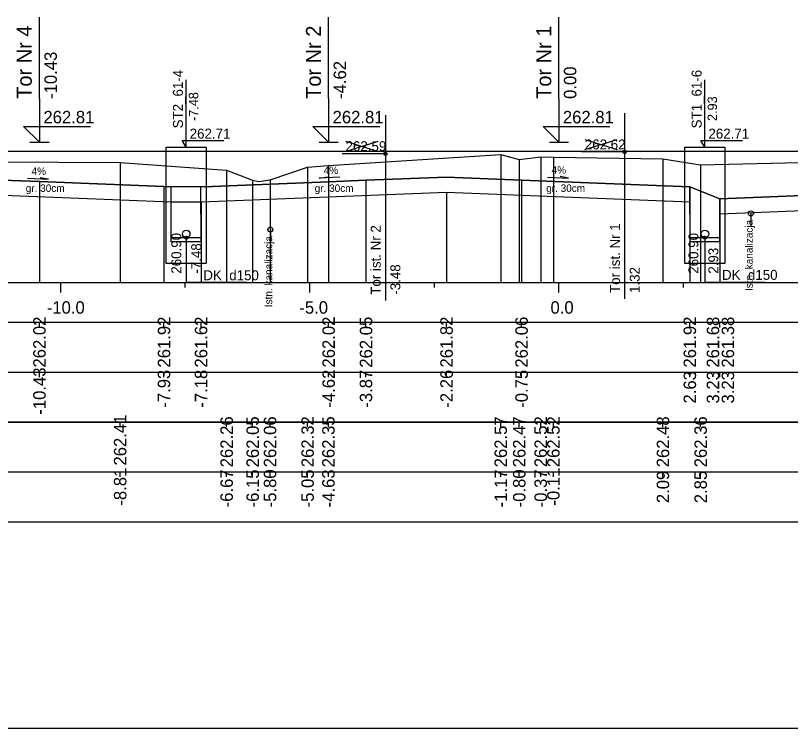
# Model space of a CAD drawing. Extents: x 6516023 to 6560129, y 5513077 to 5529206.
# Drawn here: x 6519122.55 to 6519138.11, y 5514518.16 to 5514532.47 of the extents above; entities that cross this region are included whole.
import ezdxf

# ---------------------------------------------------------------- set-up
doc = ezdxf.new("R2010")
doc.units = 0
for name, color, linetype in [('IR_default', 7, 'Continuous'), ('TOR_PRZEK_P-kable', 7, 'Continuous'), ('TOR_PRZEK_P-komponent', 7, 'Continuous'), ('TOR_PRZEK_P-odwodnienie', 7, 'Continuous'), ('TOR_PRZEK_P-opisy', 7, 'Continuous'), ('TOR_PRZEK_P-tabelka istniejace', 7, 'Continuous'), ('TOR_PRZEK_P-tabelka projektowane', 7, 'Continuous'), ('TOR_PRZEK_P-teren istniejacy', 7, 'Continuous'), ('TOR_PRZEK_P-tory istniejace', 7, 'Continuous'), ('TOR_PRZEK_P-tory projektowane', 7, 'Continuous'), ('TOR_PRZEK_P-uklad odniesienia', 7, 'Continuous'), ('TOR_PRZEK_P-warstwa ochronna I', 7, 'Continuous'), ('TOR_PRZEK_P-warstwa ochronna II', 7, 'Continuous'), ('TOR_RAMKI-ramka+tabelka 1', 7, 'Continuous')]:
    doc.layers.add(name, color=color, linetype=linetype)

msp = doc.modelspace()

# ---------------------------------------------------------------- linework, layer by layer
at = {"layer": 'IR_default'}
msp.add_lwpolyline([(6519121.285, 5514529.741), (6519123.954, 5514529.741), (6519124.785, 5514529.741), (6519126.554, 5514529.741), (6519127.09, 5514529.741), (6519129.755, 5514529.741), (6519130.59, 5514529.741), (6519130.853, 5514529.741), (6519131.713, 5514529.741), (6519132.549, 5514529.741), (6519135.213, 5514529.741), (6519135.926, 5514529.741), (6519138.402, 5514529.741)], dxfattribs=at)
at = {"layer": 'TOR_PRZEK_P-kable'}
for p, q in [((6519137.316, 5514528.494), (6519137.316, 5514528.224)), ((6519127.67, 5514528.169), (6519127.67, 5514527.899))]:
    msp.add_line(p, q, dxfattribs=at)
for centre in [(6519137.316, 5514528.494), (6519127.67, 5514528.169)]:
    msp.add_circle(centre, 0.05, dxfattribs=at)
at = {"layer": 'TOR_PRZEK_P-komponent'}
for points in [[(6519121.285, 5514529.741), (6519124.785, 5514529.741), (6519127.09, 5514529.741), (6519130.59, 5514529.741), (6519131.713, 5514529.741), (6519135.213, 5514529.741), (6519138.402, 5514529.741)], [(6519147.846, 5514529.233), (6519136.693, 5514528.787), (6519136.091, 5514529.027), (6519132.713, 5514529.162), (6519131.207, 5514529.222), (6519129.59, 5514529.158), (6519128.84, 5514529.128), (6519126.34, 5514529.028), (6519125.535, 5514529.031), (6519123.035, 5514529.131), (6519122.285, 5514529.161)]]:
    msp.add_lwpolyline(points, dxfattribs=at)
at = {"layer": 'TOR_PRZEK_P-odwodnienie'}
for p, q in [((6519125.981, 5514529.821), (6519125.981, 5514531.171)), ((6519136.394, 5514529.821), (6519136.394, 5514531.171)), ((6519125.898, 5514529.959), (6519126.738, 5514529.959)), ((6519125.981, 5514529.821), (6519125.898, 5514529.959)), ((6519136.311, 5514529.959), (6519137.151, 5514529.959)), ((6519136.394, 5514529.821), (6519136.311, 5514529.959)), ((6519125.682, 5514527.925), (6519125.678, 5514529.03)), ((6519126.282, 5514527.927), (6519126.278, 5514529.028)), ((6519136.095, 5514527.925), (6519136.091, 5514529.027)), ((6519136.695, 5514527.927), (6519136.692, 5514528.787)), ((6519126.282, 5514528.006), (6519125.682, 5514528.006)), ((6519136.695, 5514528.006), (6519136.095, 5514528.006)), ((6519126.282, 5514527.926), (6519125.682, 5514527.926)), ((6519136.695, 5514527.926), (6519136.095, 5514527.926))]:
    msp.add_line(p, q, dxfattribs=at)
for points in [[(6519125.581, 5514528.156), (6519125.581, 5514529.821), (6519126.381, 5514529.821), (6519126.381, 5514527.486), (6519125.581, 5514527.486), (6519125.581, 5514528.156)], [(6519135.994, 5514528.156), (6519135.994, 5514529.821), (6519136.794, 5514529.821), (6519136.794, 5514527.486), (6519135.994, 5514527.486), (6519135.994, 5514528.156)], [(6519125.982, 5514528.006), (6519125.982, 5514527.111), (6519127.19, 5514527.111)], [(6519136.395, 5514528.006), (6519136.395, 5514527.116), (6519137.606, 5514527.116)]]:
    msp.add_lwpolyline(points, dxfattribs=at)
for centre, radius in [((6519125.982, 5514528.081), 0.075), ((6519125.982, 5514528.006), 0.03), ((6519136.395, 5514528.081), 0.075), ((6519136.395, 5514528.006), 0.03)]:
    msp.add_circle(centre, radius, dxfattribs=at)
at = {"layer": 'TOR_PRZEK_P-opisy'}
for points in [[(6519122.797, 5514529.2), (6519123.215, 5514529.181), (6519123.047, 5514529.209)], [(6519129.065, 5514529.218), (6519128.647, 5514529.198), (6519128.815, 5514529.227)], [(6519133.237, 5514529.223), (6519133.655, 5514529.203), (6519133.487, 5514529.232)]]:
    msp.add_lwpolyline(points, dxfattribs=at)
at = {"layer": 'TOR_PRZEK_P-tabelka istniejace'}
for p, q in [((6519124.655, 5514524.206), (6519124.655, 5514524.306)), ((6519126.793, 5514524.206), (6519126.793, 5514524.306)), ((6519127.315, 5514524.206), (6519127.315, 5514524.306)), ((6519127.664, 5514524.206), (6519127.664, 5514524.306)), ((6519128.418, 5514524.206), (6519128.418, 5514524.306)), ((6519128.836, 5514524.206), (6519128.836, 5514524.306)), ((6519132.295, 5514524.206), (6519132.295, 5514524.306)), ((6519132.666, 5514524.206), (6519132.666, 5514524.306)), ((6519133.097, 5514524.206), (6519133.097, 5514524.306)), ((6519133.352, 5514524.206), (6519133.352, 5514524.306)), ((6519135.551, 5514524.206), (6519135.551, 5514524.306)), ((6519136.308, 5514524.206), (6519136.308, 5514524.306)), ((6519089.663, 5514523.306), (6519173.463, 5514523.306)), ((6519124.655, 5514523.206), (6519124.655, 5514523.306)), ((6519126.793, 5514523.206), (6519126.793, 5514523.306)), ((6519127.315, 5514523.206), (6519127.315, 5514523.306)), ((6519127.664, 5514523.206), (6519127.664, 5514523.306)), ((6519128.418, 5514523.206), (6519128.418, 5514523.306)), ((6519128.836, 5514523.206), (6519128.836, 5514523.306)), ((6519132.295, 5514523.206), (6519132.295, 5514523.306)), ((6519132.666, 5514523.206), (6519132.666, 5514523.306)), ((6519133.097, 5514523.206), (6519133.097, 5514523.306)), ((6519133.352, 5514523.206), (6519133.352, 5514523.306)), ((6519135.551, 5514523.206), (6519135.551, 5514523.306)), ((6519136.308, 5514523.206), (6519136.308, 5514523.306))]:
    msp.add_line(p, q, dxfattribs=at)
for points in [[(6519132.295, 5514529.673), (6519132.295, 5514527.306), (6519132.295, 5514527.176), (6519132.295, 5514527.106)], [(6519132.666, 5514529.575), (6519132.666, 5514527.306), (6519132.666, 5514527.176), (6519132.666, 5514527.106)], [(6519133.097, 5514529.631), (6519133.097, 5514527.306), (6519133.097, 5514527.176), (6519133.097, 5514527.106)], [(6519133.352, 5514529.625), (6519133.352, 5514527.306), (6519133.352, 5514527.176), (6519133.352, 5514527.106)], [(6519135.551, 5514529.587), (6519135.551, 5514527.306), (6519135.551, 5514527.176), (6519135.551, 5514527.106)], [(6519124.655, 5514529.514), (6519124.655, 5514527.306), (6519124.655, 5514527.176), (6519124.655, 5514527.106)], [(6519128.418, 5514529.424), (6519128.418, 5514527.306), (6519128.418, 5514527.176), (6519128.418, 5514527.106)], [(6519128.836, 5514529.458), (6519128.836, 5514527.306), (6519128.836, 5514527.176), (6519128.836, 5514527.106)], [(6519136.308, 5514529.471), (6519136.308, 5514527.306), (6519136.308, 5514527.176), (6519136.308, 5514527.106)], [(6519126.793, 5514529.364), (6519126.793, 5514527.306), (6519126.793, 5514527.176), (6519126.793, 5514527.106)], [(6519127.315, 5514529.161), (6519127.315, 5514527.306), (6519127.315, 5514527.176), (6519127.315, 5514527.106)], [(6519127.664, 5514529.167), (6519127.664, 5514527.306), (6519127.664, 5514527.176), (6519127.664, 5514527.106)]]:
    msp.add_lwpolyline(points, dxfattribs=at)
msp.add_lwpolyline([(6519089.663, 5514524.306), (6519089.663, 5514522.306), (6519173.463, 5514522.306), (6519173.463, 5514524.306)], close=True, dxfattribs=at)
at = {"layer": 'TOR_PRZEK_P-tabelka projektowane'}
for p, q in [((6519123.035, 5514526.206), (6519123.035, 5514526.306)), ((6519125.535, 5514526.206), (6519125.535, 5514526.306)), ((6519126.279, 5514526.206), (6519126.279, 5514526.306)), ((6519128.84, 5514526.206), (6519128.84, 5514526.306)), ((6519129.59, 5514526.206), (6519129.59, 5514526.306)), ((6519131.207, 5514526.206), (6519131.207, 5514526.306)), ((6519132.713, 5514526.206), (6519132.713, 5514526.306)), ((6519136.091, 5514526.206), (6519136.091, 5514526.306)), ((6519136.693, 5514526.206), (6519136.693, 5514526.306)), ((6519136.693, 5514526.206), (6519136.693, 5514526.306)), ((6519089.663, 5514525.306), (6519173.463, 5514525.306)), ((6519123.035, 5514525.206), (6519123.035, 5514525.306)), ((6519125.535, 5514525.206), (6519125.535, 5514525.306)), ((6519126.279, 5514525.206), (6519126.279, 5514525.306)), ((6519128.84, 5514525.206), (6519128.84, 5514525.306)), ((6519129.59, 5514525.206), (6519129.59, 5514525.306)), ((6519131.207, 5514525.206), (6519131.207, 5514525.306)), ((6519132.713, 5514525.206), (6519132.713, 5514525.306)), ((6519136.091, 5514525.206), (6519136.091, 5514525.306)), ((6519136.693, 5514525.206), (6519136.693, 5514525.306)), ((6519136.693, 5514525.206), (6519136.693, 5514525.306))]:
    msp.add_line(p, q, dxfattribs=at)
for points in [[(6519123.035, 5514529.131), (6519123.035, 5514527.306), (6519123.035, 5514527.176), (6519123.035, 5514527.106)], [(6519128.84, 5514529.128), (6519128.84, 5514527.306), (6519128.84, 5514527.176), (6519128.84, 5514527.106)], [(6519129.59, 5514529.158), (6519129.59, 5514527.306), (6519129.59, 5514527.176), (6519129.59, 5514527.106)], [(6519132.713, 5514529.162), (6519132.713, 5514527.306), (6519132.713, 5514527.176), (6519132.713, 5514527.106)], [(6519125.535, 5514529.031), (6519125.535, 5514527.306), (6519125.535, 5514527.176), (6519125.535, 5514527.106)], [(6519136.091, 5514529.027), (6519136.091, 5514527.306), (6519136.091, 5514527.176), (6519136.091, 5514527.106)], [(6519131.207, 5514528.922), (6519131.207, 5514527.306), (6519131.207, 5514527.176), (6519131.207, 5514527.106)], [(6519136.693, 5514528.787), (6519136.693, 5514527.306), (6519136.693, 5514527.176), (6519136.693, 5514527.106)], [(6519126.279, 5514528.725), (6519126.279, 5514527.306), (6519126.279, 5514527.176), (6519126.279, 5514527.106)], [(6519136.693, 5514528.487), (6519136.693, 5514527.306), (6519136.693, 5514527.176), (6519136.693, 5514527.106)]]:
    msp.add_lwpolyline(points, dxfattribs=at)
msp.add_lwpolyline([(6519089.663, 5514526.306), (6519089.663, 5514524.306), (6519173.463, 5514524.306), (6519173.463, 5514526.306)], close=True, dxfattribs=at)
at = {"layer": 'TOR_PRZEK_P-teren istniejacy'}
msp.add_lwpolyline([(6519122.169, 5514529.529), (6519124.655, 5514529.514), (6519126.793, 5514529.364), (6519127.315, 5514529.161), (6519127.442, 5514529.133), (6519127.664, 5514529.167), (6519128.418, 5514529.424), (6519128.836, 5514529.458), (6519132.295, 5514529.673), (6519132.666, 5514529.575), (6519133.097, 5514529.631), (6519133.352, 5514529.625), (6519135.551, 5514529.587), (6519136.308, 5514529.471), (6519141.123, 5514529.581)], dxfattribs=at)
at = {"layer": 'TOR_PRZEK_P-tory istniejace'}
for p, q in [((6519134.782, 5514530.502), (6519134.782, 5514526.782)), ((6519129.979, 5514530.467), (6519129.979, 5514526.747)), ((6519129.18, 5514529.739), (6519129.832, 5514529.942)), ((6519129.18, 5514529.942), (6519129.832, 5514529.739)), ((6519133.983, 5514529.774), (6519134.635, 5514529.977)), ((6519133.983, 5514529.977), (6519134.635, 5514529.774)), ((6519134.783, 5514529.727), (6519133.917, 5514529.727)), ((6519129.98, 5514529.692), (6519129.114, 5514529.692))]:
    msp.add_line(p, q, dxfattribs=at)
for centre in [(6519129.98, 5514529.692), (6519134.783, 5514529.727)]:
    msp.add_circle(centre, 0.035, dxfattribs=at)
at = {"layer": 'TOR_PRZEK_P-tory projektowane'}
for p, q in [((6519123.035, 5514530.799), (6519123.035, 5514532.431)), ((6519128.84, 5514530.799), (6519128.84, 5514532.431)), ((6519133.463, 5514530.799), (6519133.463, 5514532.431)), ((6519123.035, 5514530.799), (6519123.035, 5514529.921)), ((6519128.84, 5514530.799), (6519128.84, 5514529.921)), ((6519133.463, 5514530.799), (6519133.463, 5514529.921)), ((6519123.035, 5514529.921), (6519122.716, 5514530.24)), ((6519122.716, 5514530.24), (6519124.06, 5514530.24)), ((6519128.84, 5514529.921), (6519128.521, 5514530.24)), ((6519128.521, 5514530.24), (6519129.865, 5514530.24)), ((6519133.463, 5514529.921), (6519133.144, 5514530.24)), ((6519133.144, 5514530.24), (6519134.488, 5514530.24)), ((6519122.844, 5514529.921), (6519123.227, 5514529.921)), ((6519128.648, 5514529.921), (6519129.032, 5514529.921)), ((6519133.271, 5514529.921), (6519133.655, 5514529.921))]:
    msp.add_line(p, q, dxfattribs=at)
at = {"layer": 'TOR_PRZEK_P-uklad odniesienia'}
for p, q in [((6519093.463, 5514527.106), (6519173.463, 5514527.106)), ((6519123.463, 5514526.906), (6519123.463, 5514527.106)), ((6519125.963, 5514527.006), (6519125.963, 5514527.106)), ((6519128.463, 5514526.906), (6519128.463, 5514527.106)), ((6519130.963, 5514527.006), (6519130.963, 5514527.106)), ((6519133.463, 5514526.906), (6519133.463, 5514527.106)), ((6519135.963, 5514527.006), (6519135.963, 5514527.106))]:
    msp.add_line(p, q, dxfattribs=at)
at = {"layer": 'TOR_PRZEK_P-warstwa ochronna I'}
for points in [[(6519136.693, 5514528.487), (6519147.846, 5514528.933), (6519147.846, 5514528.983), (6519157.932, 5514528.579)], [(6519115.74, 5514528.732), (6519120.622, 5514528.928), (6519125.679, 5514528.725), (6519126.279, 5514528.725), (6519131.207, 5514528.922), (6519136.092, 5514528.727)]]:
    msp.add_lwpolyline(points, dxfattribs=at)
at = {"layer": 'TOR_PRZEK_P-warstwa ochronna II'}
msp.add_lwpolyline([(6519111.913, 5514528.597), (6519113.734, 5514528.652), (6519114.213, 5514528.971), (6519118.213, 5514529.131), (6519118.963, 5514529.161), (6519120.622, 5514529.228), (6519122.285, 5514529.161), (6519123.035, 5514529.131), (6519125.535, 5514529.031), (6519126.34, 5514529.028), (6519128.84, 5514529.128), (6519129.59, 5514529.158), (6519131.207, 5514529.222), (6519132.713, 5514529.162), (6519136.091, 5514529.027), (6519136.693, 5514528.787), (6519147.846, 5514529.233), (6519155.371, 5514528.932), (6519158.886, 5514528.791), (6519159.92, 5514529.481)], dxfattribs=at)
at = {"layer": 'TOR_RAMKI-ramka+tabelka 1'}
msp.add_lwpolyline([(6519087.013, 5514546.656), (6519334.513, 5514546.656), (6519334.513, 5514518.156), (6519087.013, 5514518.156)], close=True, dxfattribs=at)

# ---------------------------------------------------------------- texts
at = {"layer": 'TOR_PRZEK_P-kable'}
for p in [(6519137.354, 5514526.937), (6519127.708, 5514526.612)]:
    msp.add_text('Istn. kanalizacja', height=0.14999, rotation=90.0511, dxfattribs=at).set_placement(p)
at = {"layer": 'TOR_PRZEK_P-odwodnienie'}
for s, height, rotation, p in [('ST2_61-4', 0.2, 90, (6519125.915, 5514530.2)), ('ST1_61-6', 0.2, 90, (6519136.327, 5514530.2)), ('-7.48', 0.19, 90, (6519126.224, 5514530.348)), ('2.93', 0.19, 90, (6519136.637, 5514530.348)), ('260.90', 0.2, 90, (6519125.882, 5514527.284)), ('260.90', 0.2, 90, (6519136.263, 5514527.283)), ('-7.48', 0.2, 90, (6519126.282, 5514527.284)), ('2.93', 0.2, 90, (6519136.663, 5514527.283)), ('DK_d150', 0.2, 360, (6519126.325, 5514527.152)), ('DK_d150', 0.2, 360, (6519136.737, 5514527.16))]:
    msp.add_text(s, height=height, rotation=rotation, dxfattribs=at).set_placement(p)
for p in [(6519126.051, 5514529.995), (6519136.464, 5514529.995)]:
    msp.add_text('262.71', height=0.2, dxfattribs=at).set_placement(p)
at = {"layer": 'TOR_PRZEK_P-opisy'}
for rotation, p in [(359.8485, (6519122.876, 5514529.266)), (0.1515, (6519128.742, 5514529.283)), (359.8485, (6519133.316, 5514529.289))]:
    msp.add_text('4%', height=0.15, rotation=rotation, dxfattribs=at).set_placement(p)
at = {"layer": 'TOR_PRZEK_P-tabelka istniejace'}
for s, p in [('262.41', (6519124.78, 5514523.433)), ('262.26', (6519126.918, 5514523.398)), ('262.05', (6519127.44, 5514523.397)), ('262.06', (6519127.789, 5514523.398)), ('262.32', (6519128.543, 5514523.4)), ('262.35', (6519128.961, 5514523.397)), ('262.57', (6519132.42, 5514523.398)), ('262.47', (6519132.791, 5514523.398)), ('262.52', (6519133.222, 5514523.4)), ('262.52', (6519133.477, 5514523.4)), ('262.48', (6519135.676, 5514523.398)), ('262.36', (6519136.433, 5514523.398)), ('-8.81', (6519124.78, 5514522.629)), ('-6.67', (6519126.918, 5514522.594)), ('-6.15', (6519127.44, 5514522.593)), ('-5.80', (6519127.789, 5514522.594)), ('-5.05', (6519128.543, 5514522.593)), ('-4.63', (6519128.961, 5514522.594)), ('-1.17', (6519132.42, 5514522.594)), ('-0.80', (6519132.791, 5514522.594)), ('-0.37', (6519133.222, 5514522.594)), ('-0.11', (6519133.477, 5514522.629)), ('2.09', (6519135.676, 5514522.678)), ('2.85', (6519136.433, 5514522.677))]:
    msp.add_text(s, height=0.25, rotation=90, dxfattribs=at).set_placement(p)
at = {"layer": 'TOR_PRZEK_P-tabelka projektowane'}
for s, p in [('262.02', (6519123.16, 5514525.4)), ('261.92', (6519125.66, 5514525.4)), ('261.62', (6519126.404, 5514525.4)), ('262.02', (6519128.965, 5514525.4)), ('262.05', (6519129.715, 5514525.397)), ('261.82', (6519131.332, 5514525.4)), ('262.06', (6519132.838, 5514525.398)), ('261.92', (6519136.216, 5514525.4)), ('261.68', (6519136.68, 5514525.398)), ('261.38', (6519136.98, 5514525.398)), ('-10.43', (6519123.16, 5514524.454)), ('-7.93', (6519125.66, 5514524.594)), ('-7.18', (6519126.404, 5514524.594)), ('-4.62', (6519128.965, 5514524.596)), ('-3.87', (6519129.715, 5514524.594)), ('-2.26', (6519131.332, 5514524.594)), ('-0.75', (6519132.838, 5514524.593)), ('2.63', (6519136.216, 5514524.678)), ('3.23', (6519136.68, 5514524.678)), ('3.23', (6519136.98, 5514524.678))]:
    msp.add_text(s, height=0.25, rotation=90, dxfattribs=at).set_placement(p)
at = {"layer": 'TOR_PRZEK_P-tory istniejace'}
for s, p in [('262.59', (6519129.18, 5514529.742)), ('262.62', (6519133.983, 5514529.777))]:
    msp.add_text(s, height=0.2, dxfattribs=at).set_placement(p)
for s, rotation, p in [('Tor ist. Nr 2', 90.0511, (6519129.886, 5514526.861)), ('Tor ist. Nr 1', 90.0511, (6519134.689, 5514526.897)), ('-3.48', 90, (6519130.28, 5514526.862)), ('1.32', 90, (6519135.083, 5514526.897))]:
    msp.add_text(s, height=0.2, rotation=rotation, dxfattribs=at).set_placement(p)
at = {"layer": 'TOR_PRZEK_P-tory projektowane'}
for s, height, p in [('Tor Nr 4', 0.3, (6519122.881, 5514530.793)), ('Tor Nr 2', 0.3, (6519128.685, 5514530.792)), ('Tor Nr 1', 0.3, (6519133.308, 5514530.792)), ('-10.43', 0.25, (6519123.385, 5514530.791)), ('-4.62', 0.25, (6519129.19, 5514530.791)), ('0.00', 0.25, (6519133.813, 5514530.791))]:
    msp.add_text(s, height=height, rotation=90, dxfattribs=at).set_placement(p)
for p in [(6519123.115, 5514530.301), (6519128.92, 5514530.301), (6519133.543, 5514530.301)]:
    msp.add_text('262.81', height=0.25, dxfattribs=at).set_placement(p)
at = {"layer": 'TOR_PRZEK_P-uklad odniesienia'}
for s, p in [('-10.0', (6519123.182, 5514526.481)), ('-5.0', (6519128.252, 5514526.481)), ('0.0', (6519133.294, 5514526.481))]:
    msp.add_text(s, height=0.25, dxfattribs=at).set_placement(p)
at = {"layer": 'TOR_PRZEK_P-warstwa ochronna I'}
for p in [(6519122.76, 5514528.925), (6519128.56, 5514528.925), (6519133.208, 5514528.925)]:
    msp.add_text('gr. 30cm', height=0.15, dxfattribs=at).set_placement(p)

doc.saveas('drawing.dxf')
